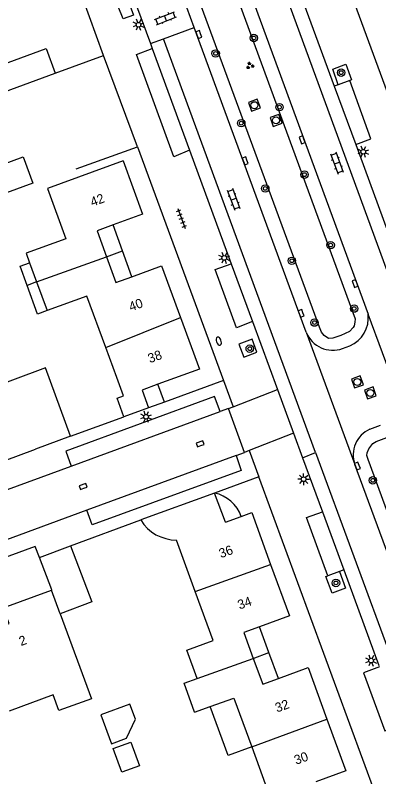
# Model space of a CAD drawing. Extents: x 128000 to 131008, y 398996 to 402500.
# Drawn here: x 128298.5 to 128337.4, y 399150.2 to 399231.8 of the extents above; entities that cross this region are included whole.
import ezdxf

# ---------------------------------------------------------------- set-up
doc = ezdxf.new("R2010")
doc.units = 0
for name, color, linetype in [('gg-afsc-muur', 7, 'Continuous'), ('gg-anno-huisnummerreeks BGT', 7, 'Continuous'), ('gg-bbg-bijgebouw', 7, 'Continuous'), ('gg-bbg-gedigitaliseerde bebouwing', 7, 'Continuous'), ('gg-bbg-gedigitaliseerde bijgebouw', 7, 'Continuous'), ('gg-bbg-hoofdgebouw', 7, 'Continuous'), ('gg-bbg-luifel en loopbrug', 7, 'Continuous'), ('gg-bbg-tussenscheiding', 7, 'Continuous'), ('gg-knt-verharding', 7, 'Continuous'), ('gg-knt-verharding nz', 7, 'Continuous'), ('gt-grn-groengrens NZ', 7, 'Continuous'), ('gt-grn-weggrens', 7, 'Continuous'), ('gt-symb-boom', 7, 'Continuous'), ('gt-symb-brandkraan', 7, 'Continuous'), ('gt-symb-groenvak', 7, 'Continuous'), ('gt-symb-klinker verharding', 7, 'Continuous'), ('gt-symb-kolk', 7, 'Continuous'), ('gt-symb-lichtmast', 7, 'Continuous'), ('gt-symb-rioolschacht', 7, 'Continuous'), ('gt-symb-tegel verharding', 7, 'Continuous')]:
    doc.layers.add(name, color=color, linetype=linetype)

# ---------------------------------------------------------------- blocks, each defined once
blk = doc.blocks.new('gt0-LMAST')
at = {"layer": 'gt-symb-lichtmast'}
for p, q in [((-0.182, 0.173), (-0.447, 0.438)), ((-0.005, 0.246), (-0.005, 0.621)), ((0.172, 0.173), (0.437, 0.438)), ((-0.255, -0.004), (-0.63, -0.004)), ((-0.182, -0.181), (-0.447, -0.446)), ((-0.005, -0.254), (-0.005, -0.629)), ((0.437, -0.446), (0.172, -0.181)), ((0.245, -0.004), (0.62, -0.004))]:
    blk.add_line(p, q, dxfattribs=at)
blk.add_circle((-0.005, -0.004), 0.25, dxfattribs=at)
blk = doc.blocks.new('gt0-GRVAK')
at = {"layer": 'gt-symb-groenvak'}
for p, q in [((-0.11, 0.189), (-0.228, 0.24)), ((-0.182, 0.153), (0.088, 0.153)), ((-0.091, 0.211), (-0.156, 0.322)), ((-0.047, 0.214), (-0.047, 0.393)), ((-0.004, 0.211), (0.061, 0.322)), ((0.015, 0.189), (0.133, 0.24)), ((0.262, -0.052), (0.197, 0.059)), ((0.305, -0.049), (0.305, 0.13)), ((0.349, -0.052), (0.414, 0.059)), ((-0.245, -0.228), (-0.363, -0.177)), ((-0.318, -0.264), (-0.047, -0.264)), ((-0.226, -0.206), (-0.291, -0.095)), ((-0.183, -0.203), (-0.183, -0.024)), ((-0.139, -0.206), (-0.074, -0.095)), ((-0.12, -0.228), (-0.002, -0.177)), ((0.243, -0.074), (0.125, -0.023)), ((0.17, -0.11), (0.441, -0.11)), ((0.368, -0.074), (0.486, -0.023))]:
    blk.add_line(p, q, dxfattribs=at)
blk = doc.blocks.new('gt0-BOOM')
at = {"layer": 'gt-symb-boom'}
for radius in [0.4, 0.2]:
    blk.add_circle((0, 0), radius, dxfattribs=at)
blk = doc.blocks.new('gt0-KOLK')
at = {"layer": 'gt-symb-kolk'}
blk.add_lwpolyline([(0, 0), (0.375, 0), (0.375, 0.4), (-0.375, 0.4), (-0.375, 0), (0, 0)], dxfattribs=at)
blk = doc.blocks.new('gt0-KL1')
at = {"layer": 'gt-symb-klinker verharding'}
for p, q in [((-1.15, 0.3), (1.15, 0.3)), ((-1, -0.3), (-1, 0.3)), ((-0.5, 0.3), (-0.5, 0.45)), ((0, -0.3), (0, 0.3)), ((0.5, 0.3), (0.5, 0.45)), ((1, -0.3), (1, 0.3)), ((-1.15, -0.3), (1.15, -0.3)), ((-0.5, -0.45), (-0.5, -0.3)), ((0.5, -0.45), (0.5, -0.3))]:
    blk.add_line(p, q, dxfattribs=at)
blk = doc.blocks.new('gt0-RS')
at = {"layer": 'gt-symb-rioolschacht'}
blk.add_lwpolyline([(-0.5, -0.5), (0.5, -0.5), (0.5, 0.5), (-0.5, 0.5)], close=True, dxfattribs=at)
blk.add_circle((0, 0), 0.375, dxfattribs=at)
blk = doc.blocks.new('gt0-BR')
at = {"layer": 'gt-symb-brandkraan'}
for centre, radius, start, end in [((-0.244, 0), 0.206, 107.56694, 252.43307), ((0.599, -2.664), 3, 106.89205, 107.56694), ((0, -0.691), 0.938, 73.10799, 106.89205), ((-0.599, -2.664), 3, 72.43309, 73.10799), ((0.244, 0), 0.206, 287.56695, 72.43309), ((0.599, 2.664), 3, 252.43307, 253.10797), ((0, 0.691), 0.938, 253.10797, 286.89206), ((-0.599, 2.664), 3, 286.89206, 287.56695)]:
    blk.add_arc(centre, radius, start, end, dxfattribs=at)
blk = doc.blocks.new('gt0-TEG1')
at = {"layer": 'gt-symb-tegel verharding'}
for p, q in [((-1.125, 0), (1.125, 0)), ((-0.9, -0.25), (-0.9, 0.25)), ((-0.45, -0.25), (-0.45, 0.25)), ((0, -0.25), (0, 0.25)), ((0.45, -0.25), (0.45, 0.25)), ((0.9, -0.25), (0.9, 0.25))]:
    blk.add_line(p, q, dxfattribs=at)

msp = doc.modelspace()

# ---------------------------------------------------------------- linework, layer by layer
at = {"layer": 'gg-afsc-muur'}
for p, q in [((128311.548, 399217.698), (128307.94, 399227.48)), ((128305.002, 399215.316), (128311.548, 399217.698)), ((128304.399, 399186.706), (128310.106, 399188.774))]:
    msp.add_line(p, q, dxfattribs=at)
at = {"layer": 'gg-bbg-bijgebouw'}
msp.add_line((128301.07, 399173.71), (128304.38, 399174.98), dxfattribs=at)
msp.add_lwpolyline([(128302.358, 399170.225), (128302.4, 399170.24), (128301.07, 399173.71)], dxfattribs=at)
at = {"layer": 'gg-bbg-gedigitaliseerde bebouwing'}
for p, q in [((128302.738, 399225.57), (128307.94, 399227.48)), ((128300.015, 399205.256), (128300.765, 399203.224)), ((128300.765, 399203.224), (128301.9, 399200.15)), ((128317.67, 399157.14), (128319.346, 399157.749))]:
    msp.add_line(p, q, dxfattribs=at)
for points in [[(128292.93, 399224.958), (128301.771, 399228.204), (128302.738, 399225.57)], [(128310.01, 399216.18), (128301.92, 399213.24), (128303.876, 399207.837), (128299.63, 399206.3), (128300.015, 399205.256)], [(128304.399, 399186.706), (128301.7, 399194.013), (128294.615, 399191.396)], [(128303.294, 399167.673), (128306.625, 399158.593), (128303.156, 399157.32), (128302.537, 399159.008), (128297.819, 399157.277)], [(128319.346, 399157.749), (128321.89, 399158.674), (128323.799, 399153.432)], [(128323.799, 399153.432), (128325.702, 399148.207), (128322.882, 399147.179)]]:
    msp.add_lwpolyline(points, dxfattribs=at)
at = {"layer": 'gg-bbg-gedigitaliseerde bijgebouw'}
for points in [[(128299.31, 399216.614), (128300.347, 399213.799), (128297.532, 399212.762), (128296.495, 399215.577), (128299.31, 399216.614)], [(128304.38, 399174.98), (128306.685, 399168.974), (128303.294, 399167.673)], [(128310.383, 399154.361), (128311.336, 399156.413), (128310.752, 399158.009), (128307.653, 399156.876), (128308.786, 399153.777), (128310.383, 399154.361)], [(128308.971, 399153.272), (128310.849, 399153.958), (128311.776, 399151.423), (128309.898, 399150.736), (128308.971, 399153.272)]]:
    msp.add_lwpolyline(points, dxfattribs=at)
at = {"layer": 'gg-bbg-hoofdgebouw'}
for p, q in [((128307.94, 399227.48), (128302.2, 399243.17)), ((128316.174, 399199.417), (128318.21, 399193.88)), ((128318.21, 399193.88), (128313.741, 399192.26)), ((128312.749, 399189.732), (128310.106, 399188.774)), ((128304.399, 399186.706), (128300.63, 399185.3)), ((128297.29, 399184.08), (128300.63, 399185.3)), ((128319.804, 399180.621), (128311.914, 399177.735)), ((128320.972, 399177.502), (128319.804, 399180.621)), ((128320.972, 399177.502), (128322.663, 399178.119)), ((128317.738, 399170.074), (128315.73, 399175.59))]:
    msp.add_line(p, q, dxfattribs=at)
for points in [[(128310.01, 399216.18), (128312.1, 399210.49), (128308.944, 399209.323)], [(128308.944, 399209.323), (128307.23, 399208.69), (128308.245, 399205.924)], [(128308.245, 399205.924), (128309.26, 399203.16), (128310.95, 399203.78)], [(128310.95, 399203.78), (128314.14, 399204.95), (128316.174, 399199.417)], [(128308.162, 399196.197), (128306.13, 399201.71), (128301.9, 399200.15)], [(128310.059, 399191.043), (128309.341, 399192.999), (128308.162, 399196.197)], [(128313.741, 399192.26), (128312.054, 399191.648), (128312.749, 399189.732)], [(128310.106, 399188.774), (128309.373, 399190.794), (128310.059, 399191.043)], [(128322.663, 399178.119), (128323.79, 399178.53), (128325.812, 399172.975)], [(128325.812, 399172.975), (128327.82, 399167.46), (128324.615, 399166.288)], [(128294.791, 399165.529), (128297.82, 399166.64), (128297.2, 399168.33), (128302.358, 399170.225)], [(128317.95, 399160.76), (128316.84, 399163.8), (128319.65, 399164.82), (128317.738, 399170.074)], [(128324.615, 399166.288), (128322.95, 399165.68), (128323.956, 399162.911)], [(128323.956, 399162.911), (128324.96, 399160.15), (128326.651, 399160.768)], [(128326.651, 399160.768), (128329.83, 399161.93), (128331.843, 399156.406)], [(128317.67, 399157.14), (128316.54, 399160.25), (128317.95, 399160.76)], [(128331.843, 399156.406), (128333.86, 399150.87), (128330.661, 399149.707)]]:
    msp.add_lwpolyline(points, dxfattribs=at)
msp.add_arc((128315.72, 399180.038), 4.448, 211.18505, 270.13367, dxfattribs=at)
at = {"layer": 'gg-bbg-luifel en loopbrug'}
for p, q in [((128309.947, 399206.552), (128308.944, 399209.323)), ((128308.245, 399205.924), (128309.947, 399206.552)), ((128310.95, 399203.78), (128309.947, 399206.552)), ((128300.765, 399203.224), (128299.75, 399202.857)), ((128314.439, 399190.35), (128313.741, 399192.26)), ((128314.439, 399190.35), (128312.749, 399189.732)), ((128325.632, 399163.529), (128324.615, 399166.288)), ((128323.956, 399162.911), (128325.632, 399163.529)), ((128326.651, 399160.768), (128325.632, 399163.529))]:
    msp.add_line(p, q, dxfattribs=at)
for points in [[(128292.93, 399224.958), (128293.895, 399222.33), (128302.738, 399225.57)], [(128299.75, 399202.857), (128299.013, 399204.893), (128300.015, 399205.256)], [(128301.9, 399200.15), (128300.866, 399199.776), (128299.75, 399202.857)], [(128323.799, 399153.432), (128321.263, 399152.505), (128319.346, 399157.749)]]:
    msp.add_lwpolyline(points, dxfattribs=at)
msp.add_arc((128319.046, 399176.871), 3.826, 19.04394, 78.5757, dxfattribs=at)
at = {"layer": 'gg-bbg-tussenscheiding'}
for p, q in [((128300.765, 399203.224), (128308.245, 399205.924)), ((128308.162, 399196.197), (128316.174, 399199.417)), ((128317.738, 399170.074), (128325.812, 399172.975)), ((128303.294, 399167.673), (128302.358, 399170.225)), ((128317.95, 399160.76), (128323.956, 399162.911)), ((128323.799, 399153.432), (128331.843, 399156.406))]:
    msp.add_line(p, q, dxfattribs=at)
at = {"layer": 'gg-knt-verharding'}
for p, q in [((128349.82, 399192.151), (128322.02, 399267.9)), ((128317.644, 399230.466), (128316.15, 399234.533)), ((128328.77, 399234.682), (128332.625, 399224.17)), ((128324.063, 399233), (128336.25, 399199.759)), ((128311.449, 399232.795), (128312.939, 399228.742)), ((128314.336, 399229.254), (128317.644, 399230.466)), ((128329.62, 399197.85), (128317.644, 399230.466)), ((128312.939, 399228.742), (128314.336, 399229.254)), ((128312.939, 399228.742), (128313.13, 399228.221)), ((128334.301, 399224.79), (128333.058, 399224.33)), ((128333.058, 399224.33), (128332.625, 399224.17)), ((128311.548, 399217.698), (128320.78, 399192.67)), ((128334.915, 399217.928), (128338.778, 399207.394)), ((128317.137, 399217.316), (128321.597, 399205.177)), ((128323.872, 399198.984), (128326.541, 399191.721)), ((128333.519, 399196.09), (128334.3, 399196.37)), ((128320.78, 399192.67), (128314.439, 399190.35)), ((128326.541, 399191.721), (128328.263, 399187.033)), ((128321.31, 399189.67), (128320.399, 399189.336)), ((128323.03, 399184.97), (128321.31, 399189.67)), ((128336.429, 399187.467), (128337.556, 399187.897)), ((128328.263, 399187.033), (128329.24, 399184.374)), ((128322.134, 399184.641), (128323.03, 399184.97)), ((128329.24, 399184.374), (128331.361, 399178.602)), ((128275.763, 399172.967), (128304.467, 399183.493)), ((128342.106, 399163.876), (128334.829, 399183.681)), ((128324.56, 399182.36), (128319.804, 399180.621)), ((128343.12, 399131.94), (128324.56, 399182.36)), ((128306.135, 399178.769), (128277.519, 399168.266)), ((128304.38, 399174.98), (128311.914, 399177.735)), ((128333.177, 399172.225), (128331.942, 399171.769)), ((128333.641, 399172.396), (128333.177, 399172.225)), ((128333.641, 399172.396), (128337.401, 399162.16))]:
    msp.add_line(p, q, dxfattribs=at)
for points in [[(128309.505, 399232.722), (128310.628, 399233.144), (128311.134, 399231.797), (128310.011, 399231.375), (128309.505, 399232.722)], [(128317.137, 399217.316), (128315.455, 399216.615), (128311.442, 399227.586), (128313.13, 399228.221)], [(128333.058, 399224.33), (128332.467, 399226.012), (128333.876, 399226.522), (128334.478, 399224.855), (128334.301, 399224.79)], [(128334.915, 399217.928), (128336.55, 399218.543), (128334.301, 399224.79)], [(128323.872, 399198.984), (128322.168, 399198.318), (128319.881, 399204.564), (128321.597, 399205.177)], [(128322.415, 399196.569), (128322.928, 399195.184), (128324.343, 399195.691), (128323.827, 399197.081), (128322.415, 399196.569)], [(128320.399, 399189.336), (128319.791, 399190.941), (128303.904, 399185.12), (128304.467, 399183.493)], [(128322.134, 399184.641), (128322.648, 399183.049), (128306.707, 399177.2), (128306.135, 399178.769)], [(128331.942, 399171.769), (128329.654, 399178), (128331.361, 399178.602)], [(128301.07, 399173.71), (128300.62, 399174.91), (128251.3, 399156.811)], [(128333.177, 399172.225), (128333.834, 399170.444), (128332.401, 399169.892), (128331.716, 399171.683), (128331.942, 399171.769)], [(128337.454, 399162.017), (128335.756, 399161.386), (128338.046, 399155.168), (128339.739, 399155.796)]]:
    msp.add_lwpolyline(points, dxfattribs=at)
for centre, radius, start, end in [((128332.976, 399199.387), 3.295, 293.6916, 6.47693), ((128332.476, 399198.978), 3.07, 201.54698, 289.8644), ((128337.726, 399184.688), 3.067, 115.01321, 199.16801)]:
    msp.add_arc(centre, radius, start, end, dxfattribs=at)
at = {"layer": 'gg-knt-verharding nz'}
for p, q in [((128343.579, 399189.946), (128327.356, 399234.177)), ((128330.62, 399184.968), (128314.336, 399229.254)), ((128313.13, 399228.221), (128317.137, 399217.316)), ((128332.625, 399224.17), (128334.915, 399217.928)), ((128321.597, 399205.177), (128323.872, 399198.984)), ((128304.467, 399183.493), (128320.399, 399189.336)), ((128330.62, 399184.968), (128338.809, 399162.673)), ((128322.134, 399184.641), (128306.135, 399178.769)), ((128331.361, 399178.602), (128333.641, 399172.396))]:
    msp.add_line(p, q, dxfattribs=at)
at = {"layer": 'gt-grn-groengrens NZ'}
for points in [[(128313.66, 399245.719), (128313.723, 399246.098), (128313.933, 399246.539), (128314.311, 399247.128), (128314.606, 399247.296), (128315.741, 399247.738), (128316.224, 399247.885), (128316.603, 399247.822), (128317.086, 399247.57), (128317.436, 399246.722), (128334.856, 399199.289), (128334.835, 399198.932), (128334.751, 399198.532), (128334.646, 399198.343), (128334.246, 399197.922), (128333.342, 399197.481), (128332.459, 399197.207), (128331.997, 399197.165), (128331.555, 399197.502), (128331.261, 399197.859), (128331.028, 399198.367), (128313.788, 399245.318), (128313.66, 399245.719)], [(128336.108, 399184.622), (128336.155, 399184.935), (128336.312, 399185.359), (128336.751, 399185.923), (128337.111, 399186.127), (128338.256, 399186.566), (128338.726, 399186.613), (128339.039, 399186.425), (128339.494, 399186.284), (128339.902, 399185.564), (128356.552, 399140.132), (128356.797, 399138.847), (128355.998, 399138.277), (128354.801, 399137.878), (128354.06, 399137.764), (128353.375, 399138.106), (128352.862, 399138.733), (128348.878, 399149.771), (128336.237, 399184.198), (128336.108, 399184.622)]]:
    msp.add_lwpolyline(points, dxfattribs=at)
at = {"layer": 'gt-grn-weggrens'}
for p, q in [((128341.31, 399186.08), (128336.25, 399199.759)), ((128329.62, 399197.85), (128334.829, 399183.681)), ((128320.78, 399192.67), (128321.808, 399189.865)), ((128321.808, 399189.865), (128326.541, 399191.721)), ((128321.31, 399189.67), (128321.808, 399189.865)), ((128328.263, 399187.033), (128323.531, 399185.167)), ((128323.531, 399185.167), (128323.03, 399184.97)), ((128323.531, 399185.167), (128324.56, 399182.36)), ((128329.24, 399184.374), (128330.62, 399184.968))]:
    msp.add_line(p, q, dxfattribs=at)

# ---------------------------------------------------------------- block references
at = {"layer": 'gt-symb-boom'}
for p, rotation in [((128324.016, 399229.34), -69.69875001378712), ((128319.923, 399227.686), 110.1739449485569), ((128326.761, 399221.932), -69.69875001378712), ((128322.665, 399220.224), 110.17394494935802), ((128329.436, 399214.712), -69.69875001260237), ((128325.235, 399213.231), 110.1739449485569), ((128332.233, 399207.164), -69.69875001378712), ((128328.081, 399205.487), 110.17394494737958), ((128336.747, 399181.979), -69.93365037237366)]:
    msp.add_blockref('gt0-BOOM', p, dxfattribs=dict(at, rotation=rotation))
for p in [(128333.358, 399225.631), (128334.75, 399200.371), (128330.511, 399198.87), (128323.576, 399196.078), (128332.804, 399170.994)]:
    msp.add_blockref('gt0-BOOM', p, dxfattribs=at)
at = {"layer": 'gt-symb-brandkraan', "rotation": -69.82605505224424}
msp.add_blockref('gt0-BR', (128320.26, 399196.889), dxfattribs=at)
at = {"layer": 'gt-symb-groenvak'}
msp.add_blockref('gt0-GRVAK', (128323.587, 399226.378), dxfattribs=at)
at = {"layer": 'gt-symb-klinker verharding'}
for p, rotation in [((128314.555, 399231.455), 21.58865228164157), ((128332.915, 399215.954), -69.8260550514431), ((128321.848, 399212.078), -69.8260550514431)]:
    msp.add_blockref('gt0-KL1', p, dxfattribs=dict(at, rotation=rotation))
at = {"layer": 'gt-symb-kolk'}
for p, rotation in [((128318.313, 399229.785), 110.17394494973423), ((128329.379, 399218.509), 110.17394494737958), ((128323.281, 399216.264), 110.1739449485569), ((128335.03, 399203.111), 110.17394494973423), ((128329.27, 399199.929), 110.1739449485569), ((128318.331, 399185.699), 20.06634962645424), ((128335.29, 399183.583), 110.17394494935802), ((128305.823, 399181.131), 20.06634962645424)]:
    msp.add_blockref('gt0-KOLK', p, dxfattribs=dict(at, rotation=rotation))
at = {"layer": 'gt-symb-lichtmast'}
for p, rotation in [((128311.664, 399230.759), 110.17394494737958), ((128335.729, 399217.16), -159.87983420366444), ((128320.839, 399205.791), 110.1739449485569), ((128312.48, 399188.794), 20.066349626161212), ((128336.563, 399162.676), 110.17394494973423)]:
    msp.add_blockref('gt0-LMAST', p, dxfattribs=dict(at, rotation=rotation))
msp.add_blockref('gt0-LMAST', (128329.35, 399182.103), dxfattribs=at)
at = {"layer": 'gt-symb-rioolschacht'}
for p, rotation in [((128324.077, 399222.144), -69.8260550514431), ((128326.394, 399220.518), -69.8260550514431), ((128335.102, 399192.511), -69.8260550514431), ((128336.483, 399191.339), -69.82605505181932)]:
    msp.add_blockref('gt0-RS', p, dxfattribs=dict(at, rotation=rotation))
at = {"layer": 'gt-symb-tegel verharding', "rotation": -69.8260550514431}
msp.add_blockref('gt0-TEG1', (128316.265, 399210.014), dxfattribs=at)

# ---------------------------------------------------------------- texts
at = {"layer": 'gg-anno-huisnummerreeks BGT'}
for s, rotation, p in [('42', 20.2, (128306.726, 399211.267)), ('40', 20.2, (128310.852, 399200.05)), ('38', 20.2, (128312.887, 399194.515)), ('36', 19.9, (128320.488, 399173.634)), ('34', 19.9, (128322.491, 399168.133)), ('2', 20.2, (128299.091, 399164.231)), ('32', 19.9, (128326.501, 399157.112)), ('30', 19.9, (128328.539, 399151.518))]:
    msp.add_text(s, height=1, rotation=rotation, dxfattribs=at).set_placement(p)

doc.saveas('drawing.dxf')
